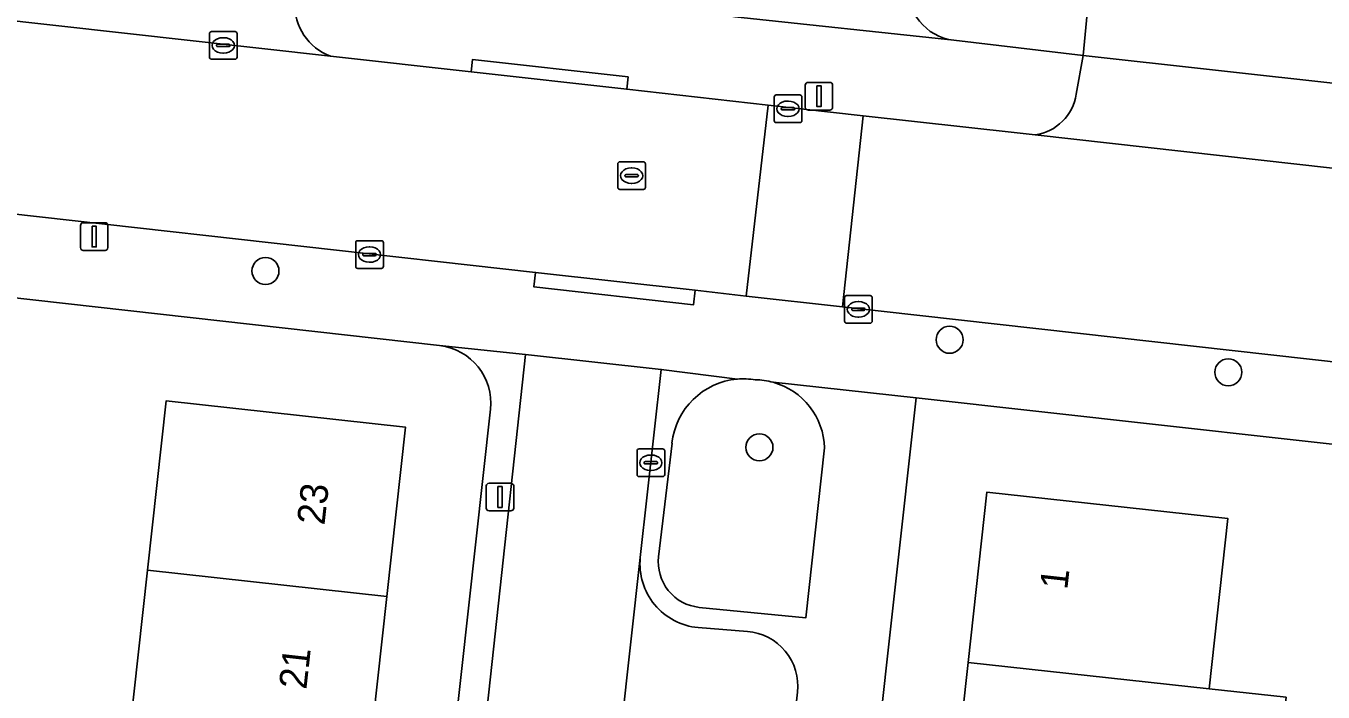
# Model space of a CAD drawing. Extents: x 161928 to 163071, y 386474 to 387428.
# Drawn here: x 162296.6 to 162343.49, y 386543.34 to 386567.43 of the extents above; entities that cross this region are included whole.
import ezdxf

# ---------------------------------------------------------------- set-up
doc = ezdxf.new("R2010")
doc.units = 0
for name, color, linetype in [('IMGEO_Boom', 7, 'Continuous'), ('IMGEO_Erf', 7, 'Continuous'), ('IMGEO_Groenvoorziening', 7, 'Continuous'), ('IMGEO_Kolk', 7, 'Continuous'), ('IMGEO_Lichtmast', 7, 'Continuous'), ('IMGEO_Pand', 7, 'Continuous'), ('IMGEO_Pand_nummerreeks', 7, 'Continuous'), ('IMGEO_Parkeervlak_open', 7, 'Continuous'), ('IMGEO_Rijbaan_lokaal_open', 7, 'Continuous'), ('IMGEO_Rioolput', 7, 'Continuous'), ('IMGEO_Voetpad_open', 7, 'Continuous')]:
    doc.layers.add(name, color=color, linetype=linetype)

msp = doc.modelspace()

# ---------------------------------------------------------------- linework, layer by layer
at = {"layer": 'IMGEO_Boom'}
for centre in [(162305.258, 386558.571), (162329.992, 386556.084), (162340.067, 386554.909), (162323.117, 386552.192)]:
    msp.add_circle(centre, 0.489, dxfattribs=at)
at = {"layer": 'IMGEO_Erf'}
for points in [[(162311.555, 386555.871), (162291.26, 386558.159), (162286.489, 386515.82), (162306.939, 386513.525)], [(162346.167, 386530.546), (162346.606, 386534.5), (162349.149, 386534.217), (162349.602, 386538.39), (162347.059, 386538.673), (162347.493, 386542.584), (162347.932, 386546.538), (162350.475, 386546.255), (162351.061, 386551.501), (162328.788, 386553.987), (162324.305, 386513.558)], [(162309.167, 386515.307), (162313.394, 386553.569)]]:
    msp.add_lwpolyline(points, dxfattribs=at)
for points in [[(162310.318, 386552.929), (162309.643, 386546.797), (162308.98, 386540.783), (162308.318, 386534.77), (162307.656, 386528.756), (162306.993, 386522.742), (162306.318, 386516.612), (162297.672, 386517.564), (162298.347, 386523.695), (162299.01, 386529.709), (162299.672, 386535.723), (162300.334, 386541.736), (162300.997, 386547.75), (162301.672, 386553.881)], [(162338.718, 386537.448), (162338.057, 386531.435), (162337.397, 386525.421), (162339.694, 386525.169), (162339.033, 386519.155), (162339.588, 386519.094), (162338.944, 386513.224), (162336.093, 386513.537), (162336.062, 386513.258), (162327.344, 386514.215), (162328.019, 386520.364), (162328.679, 386526.378), (162329.34, 386532.392), (162330, 386538.405), (162330.66, 386544.419), (162331.336, 386550.572), (162340.054, 386549.615), (162339.378, 386543.462), (162342.16, 386543.157), (162341.5, 386537.143)]]:
    msp.add_lwpolyline(points, close=True, dxfattribs=at)
msp.add_arc((162311.319, 386553.797), 2.087, 353.7217, 83.5189, dxfattribs=at)
at = {"layer": 'IMGEO_Groenvoorziening'}
for points in [[(162330.146, 386566.914), (162334.821, 386566.369), (162335.103, 386569.288), (162335.817, 386575.725), (162329.341, 386576.504), (162328.512, 386568.969)], [(162319.956, 386552.346), (162319.47, 386548.238)], [(162320.943, 386546.408), (162324.789, 386546.028), (162325.473, 386552.177)]]:
    msp.add_lwpolyline(points, dxfattribs=at)
for centre, radius, start, end in [((162330.361, 386568.762), 1.861, 173.6253, 263.3534), ((162322.543, 386552.069), 2.602, 94.9667, 173.8818), ((162322.545, 386552.042), 2.629, 80.8033, 94.948), ((162322.931, 386552.059), 2.578, 74.7131, 89.2503), ((162322.937, 386552.1), 2.537, 1.7358, 74.5979), ((162321.104, 386548.045), 1.645, 173.2706, 264.3918)]:
    msp.add_arc(centre, radius, start, end, dxfattribs=at)
at = {"layer": 'IMGEO_Kolk'}
for p, q in [((162303.232, 386566.302), (162303.232, 386567.154)), ((162303.307, 386567.228), (162304.159, 386567.228)), ((162303.72, 386567.008), (162303.745, 386567.008)), ((162304.233, 386567.154), (162304.233, 386566.302)), ((162303.491, 386566.722), (162303.491, 386566.734)), ((162303.929, 386566.685), (162303.531, 386566.685)), ((162303.534, 386566.771), (162303.932, 386566.771)), ((162303.975, 386566.734), (162303.975, 386566.722)), ((162304.159, 386566.228), (162303.307, 386566.228)), ((162303.743, 386566.448), (162303.718, 386566.448)), ((162323.649, 386564.01), (162323.649, 386564.862)), ((162323.724, 386564.936), (162324.576, 386564.936)), ((162324.137, 386564.716), (162324.162, 386564.716)), ((162324.65, 386564.862), (162324.65, 386564.01)), ((162323.908, 386564.43), (162323.908, 386564.442)), ((162324.346, 386564.393), (162323.948, 386564.393)), ((162323.951, 386564.479), (162324.349, 386564.479)), ((162324.392, 386564.442), (162324.392, 386564.43)), ((162324.576, 386563.936), (162323.724, 386563.936)), ((162324.16, 386564.156), (162324.135, 386564.156)), ((162308.52, 386558.74), (162308.52, 386559.592)), ((162308.595, 386559.666), (162309.447, 386559.666)), ((162309.521, 386559.592), (162309.521, 386558.74)), ((162308.779, 386559.16), (162308.779, 386559.172)), ((162309.217, 386559.123), (162308.819, 386559.123)), ((162308.822, 386559.209), (162309.22, 386559.209)), ((162309.008, 386559.446), (162309.033, 386559.446)), ((162309.263, 386559.172), (162309.263, 386559.16)), ((162309.447, 386558.666), (162308.595, 386558.666)), ((162309.031, 386558.886), (162309.006, 386558.886)), ((162326.194, 386556.758), (162326.194, 386557.61)), ((162326.269, 386557.684), (162327.121, 386557.684)), ((162327.195, 386557.61), (162327.195, 386556.758)), ((162326.453, 386557.178), (162326.453, 386557.19)), ((162326.891, 386557.141), (162326.493, 386557.141)), ((162326.496, 386557.227), (162326.894, 386557.227)), ((162326.682, 386557.464), (162326.707, 386557.464)), ((162326.937, 386557.19), (162326.937, 386557.178)), ((162327.121, 386556.684), (162326.269, 386556.684)), ((162326.705, 386556.904), (162326.68, 386556.904)), ((162318.691, 386551.21), (162318.691, 386552.062)), ((162318.766, 386552.136), (162319.618, 386552.136)), ((162319.692, 386552.062), (162319.692, 386551.21)), ((162318.95, 386551.63), (162318.95, 386551.642)), ((162319.388, 386551.593), (162318.99, 386551.593)), ((162318.993, 386551.679), (162319.391, 386551.679)), ((162319.179, 386551.916), (162319.204, 386551.916)), ((162319.434, 386551.642), (162319.434, 386551.63)), ((162319.618, 386551.136), (162318.766, 386551.136)), ((162319.202, 386551.356), (162319.177, 386551.356))]:
    msp.add_line(p, q, dxfattribs=at)
for points in [[(162303.232, 386566.302), (162303.232, 386567.154)], [(162303.307, 386567.228), (162304.159, 386567.228)], [(162304.233, 386567.154), (162304.233, 386566.302)], [(162304.159, 386566.228), (162303.307, 386566.228)], [(162323.649, 386564.01), (162323.649, 386564.862)], [(162323.724, 386564.936), (162324.576, 386564.936)], [(162324.65, 386564.862), (162324.65, 386564.01)], [(162324.576, 386563.936), (162323.724, 386563.936)], [(162308.52, 386558.74), (162308.52, 386559.592)], [(162308.595, 386559.666), (162309.447, 386559.666)], [(162309.521, 386559.592), (162309.521, 386558.74)], [(162309.447, 386558.666), (162308.595, 386558.666)], [(162326.194, 386556.758), (162326.194, 386557.61)], [(162326.269, 386557.684), (162327.121, 386557.684)], [(162327.195, 386557.61), (162327.195, 386556.758)], [(162327.121, 386556.684), (162326.269, 386556.684)], [(162318.691, 386551.21), (162318.691, 386552.062)], [(162318.766, 386552.136), (162319.618, 386552.136)], [(162319.692, 386552.062), (162319.692, 386551.21)], [(162319.618, 386551.136), (162318.766, 386551.136)]]:
    msp.add_lwpolyline(points, dxfattribs=at)
for centre, radius, start, end in [((162303.309, 386567.152), 0.0765, 91.552, 178.448), ((162303.309, 386567.152), 0.0765, 91.552, 178.448), ((162304.157, 386567.152), 0.0765, 1.552, 88.448), ((162304.157, 386567.152), 0.0765, 1.552, 88.448), ((162303.531, 386566.731), 0.0403, 85.8775, 175.7526), ((162303.528, 386566.721), 0.0366, 178.938, 274.7102), ((162303.932, 386566.728), 0.043, 264.8664, 352.4533), ((162303.936, 386566.733), 0.0386, 1.7309, 96.639), ((162303.309, 386566.304), 0.0765, 181.552, 268.448), ((162303.309, 386566.304), 0.0765, 181.552, 268.448), ((162304.157, 386566.304), 0.0765, 271.552, 358.448), ((162304.157, 386566.304), 0.0765, 271.552, 358.448), ((162323.726, 386564.86), 0.0765, 91.552, 178.448), ((162323.726, 386564.86), 0.0765, 91.552, 178.448), ((162324.574, 386564.86), 0.0765, 1.552, 88.448), ((162324.574, 386564.86), 0.0765, 1.552, 88.448), ((162323.948, 386564.439), 0.0403, 85.8775, 175.7526), ((162323.945, 386564.429), 0.0366, 178.938, 274.7102), ((162324.349, 386564.436), 0.043, 264.8664, 352.4533), ((162324.353, 386564.441), 0.0386, 1.7309, 96.639), ((162323.726, 386564.012), 0.0765, 181.552, 268.448), ((162323.726, 386564.012), 0.0765, 181.552, 268.448), ((162324.574, 386564.012), 0.0765, 271.552, 358.448), ((162324.574, 386564.012), 0.0765, 271.552, 358.448), ((162308.597, 386559.59), 0.0765, 91.552, 178.448), ((162308.597, 386559.59), 0.0765, 91.552, 178.448), ((162309.445, 386559.59), 0.0765, 1.552, 88.448), ((162309.445, 386559.59), 0.0765, 1.552, 88.448), ((162308.819, 386559.169), 0.0403, 85.8775, 175.7526), ((162308.816, 386559.159), 0.0366, 178.938, 274.7102), ((162309.22, 386559.166), 0.043, 264.8664, 352.4533), ((162309.224, 386559.171), 0.0386, 1.7309, 96.639), ((162308.597, 386558.742), 0.0765, 181.552, 268.448), ((162308.597, 386558.742), 0.0765, 181.552, 268.448), ((162309.445, 386558.742), 0.0765, 271.552, 358.448), ((162309.445, 386558.742), 0.0765, 271.552, 358.448), ((162326.271, 386557.608), 0.0765, 91.552, 178.448), ((162326.271, 386557.608), 0.0765, 91.552, 178.448), ((162327.119, 386557.608), 0.0765, 1.552, 88.448), ((162327.119, 386557.608), 0.0765, 1.552, 88.448), ((162326.493, 386557.187), 0.0403, 85.8775, 175.7526), ((162326.49, 386557.177), 0.0366, 178.938, 274.7102), ((162326.894, 386557.184), 0.043, 264.8664, 352.4533), ((162326.898, 386557.189), 0.0386, 1.7309, 96.639), ((162326.271, 386556.76), 0.0765, 181.552, 268.448), ((162326.271, 386556.76), 0.0765, 181.552, 268.448), ((162327.119, 386556.76), 0.0765, 271.552, 358.448), ((162327.119, 386556.76), 0.0765, 271.552, 358.448), ((162318.768, 386552.06), 0.0765, 91.552, 178.448), ((162318.768, 386552.06), 0.0765, 91.552, 178.448), ((162319.616, 386552.06), 0.0765, 1.552, 88.448), ((162319.616, 386552.06), 0.0765, 1.552, 88.448), ((162318.99, 386551.639), 0.0403, 85.8775, 175.7526), ((162318.987, 386551.629), 0.0366, 178.938, 274.7102), ((162319.391, 386551.636), 0.043, 264.8664, 352.4533), ((162319.395, 386551.641), 0.0386, 1.7309, 96.639), ((162318.768, 386551.212), 0.0765, 181.552, 268.448), ((162318.768, 386551.212), 0.0765, 181.552, 268.448), ((162319.616, 386551.212), 0.0765, 271.552, 358.448), ((162319.616, 386551.212), 0.0765, 271.552, 358.448)]:
    msp.add_arc(centre, radius, start, end, dxfattribs=at)
for centre, major_axis, ratio, start_param, end_param in [((162303.719, 386566.728), (-0.387, 0.002), 0.722429, 4.712389, 7.853982), ((162303.744, 386566.728), (-0.39, 0.002), 0.717154, 1.570796, 4.712389), ((162324.136, 386564.436), (-0.387, 0.002), 0.722429, 4.712389, 7.853982), ((162324.161, 386564.436), (-0.39, 0.002), 0.717154, 1.570796, 4.712389), ((162309.007, 386559.166), (-0.387, 0.002), 0.722429, 4.712389, 7.853982), ((162309.032, 386559.166), (-0.39, 0.002), 0.717154, 1.570796, 4.712389), ((162326.681, 386557.184), (-0.387, 0.002), 0.722429, 4.712389, 7.853982), ((162326.706, 386557.184), (-0.39, 0.002), 0.717154, 1.570796, 4.712389), ((162319.178, 386551.636), (-0.387, 0.002), 0.722429, 4.712389, 7.853982), ((162319.203, 386551.636), (-0.39, 0.002), 0.717154, 1.570796, 4.712389)]:
    msp.add_ellipse(centre, major_axis=major_axis, ratio=ratio, start_param=start_param, end_param=end_param, dxfattribs=at)
at = {"layer": 'IMGEO_Lichtmast'}
for p, q in [((162324.774, 386564.492), (162324.774, 386565.292)), ((162324.774, 386565.292), (162324.774, 386564.492)), ((162324.874, 386565.392), (162325.664, 386565.392)), ((162325.664, 386565.392), (162324.874, 386565.392)), ((162325.764, 386565.292), (162325.764, 386564.492)), ((162325.764, 386564.492), (162325.764, 386565.292)), ((162325.664, 386564.392), (162324.874, 386564.392)), ((162324.874, 386564.392), (162325.664, 386564.392)), ((162298.569, 386559.417), (162298.569, 386560.217)), ((162298.569, 386560.217), (162298.569, 386559.417)), ((162298.669, 386560.317), (162299.459, 386560.317)), ((162299.459, 386560.317), (162298.669, 386560.317)), ((162299.559, 386560.217), (162299.559, 386559.417)), ((162299.559, 386559.417), (162299.559, 386560.217)), ((162299.459, 386559.317), (162298.669, 386559.317)), ((162298.669, 386559.317), (162299.459, 386559.317)), ((162313.242, 386549.997), (162313.242, 386550.797)), ((162313.242, 386550.797), (162313.242, 386549.997)), ((162313.342, 386550.897), (162314.132, 386550.897)), ((162314.132, 386550.897), (162313.342, 386550.897)), ((162314.232, 386550.797), (162314.232, 386549.997)), ((162314.232, 386549.997), (162314.232, 386550.797)), ((162314.132, 386549.897), (162313.342, 386549.897)), ((162313.342, 386549.897), (162314.132, 386549.897))]:
    msp.add_line(p, q, dxfattribs=at)
for points in [[(162325.194, 386565.267), (162325.344, 386565.267), (162325.344, 386564.517), (162325.194, 386564.517), (162325.194, 386565.267)], [(162298.989, 386560.192), (162299.139, 386560.192), (162299.139, 386559.442), (162298.989, 386559.442), (162298.989, 386560.192)], [(162313.662, 386550.772), (162313.812, 386550.772), (162313.812, 386550.022), (162313.662, 386550.022), (162313.662, 386550.772)]]:
    msp.add_lwpolyline(points, dxfattribs=at)
for centre, start, end in [((162324.874, 386565.292), 90, 180), ((162324.874, 386565.292), 90, 180), ((162325.664, 386565.292), 0, 90), ((162325.664, 386565.292), 360, 90), ((162324.874, 386564.492), 180, 270), ((162324.874, 386564.492), 180, 270), ((162325.664, 386564.492), 270, 0), ((162325.664, 386564.492), 270, 0), ((162298.669, 386560.217), 90, 180), ((162298.669, 386560.217), 90, 180), ((162299.459, 386560.217), 0, 90), ((162299.459, 386560.217), 360, 90), ((162298.669, 386559.417), 180, 270), ((162298.669, 386559.417), 180, 270), ((162299.459, 386559.417), 270, 0), ((162299.459, 386559.417), 270, 0), ((162313.342, 386550.797), 90, 180), ((162313.342, 386550.797), 90, 180), ((162314.132, 386550.797), 0, 90), ((162314.132, 386550.797), 360, 90), ((162313.342, 386549.997), 180, 270), ((162313.342, 386549.997), 180, 270), ((162314.132, 386549.997), 270, 0), ((162314.132, 386549.997), 270, 0)]:
    msp.add_arc(centre, 0.1, start, end, dxfattribs=at)
at = {"layer": 'IMGEO_Pand'}
for points in [[(162309.643, 386546.797), (162310.318, 386552.929), (162301.672, 386553.881), (162300.997, 386547.75)], [(162339.378, 386543.462), (162340.054, 386549.615), (162331.336, 386550.572), (162330.66, 386544.419)], [(162300.997, 386547.75), (162300.334, 386541.736), (162308.98, 386540.783), (162309.643, 386546.797)], [(162339.378, 386543.462), (162330.66, 386544.419), (162330, 386538.405), (162338.718, 386537.448), (162341.5, 386537.143), (162342.16, 386543.157)]]:
    msp.add_lwpolyline(points, close=True, dxfattribs=at)
at = {"layer": 'IMGEO_Parkeervlak_open'}
for points in [[(162318.81, 386548.208), (162316.031, 386523.156), (162322.175, 386522.43), (162324.493, 386543.344)], [(162322.685, 386545.534), (162320.901, 386545.676)]]:
    msp.add_lwpolyline(points, dxfattribs=at)
for centre, radius, start, end in [((162321.11, 386547.978), 2.312, 174.297, 264.8048), ((162322.525, 386543.561), 1.98, 353.7122, 85.372)]:
    msp.add_arc(centre, radius, start, end, dxfattribs=at)
at = {"layer": 'IMGEO_Rijbaan_lokaal_open'}
for points in [[(162322.638, 386557.666), (162323.428, 386564.57), (162318.317, 386565.141), (162312.692, 386565.77), (162307.612, 386566.339), (162270.245, 386570.518), (162265.483, 386571.051), (162264.757, 386564.157), (162315.022, 386558.52), (162320.789, 386557.873)], [(162322.638, 386557.666), (162326.118, 386557.275), (162326.864, 386564.186), (162323.428, 386564.57)]]:
    msp.add_lwpolyline(points, close=True, dxfattribs=at)
for points in [[(162371.239, 386559.222), (162369.315, 386559.435), (162333.087, 386563.491), (162332.431, 386563.564), (162326.864, 386564.186), (162326.118, 386557.275), (162372.575, 386552.065)], [(162318.81, 386548.208), (162319.565, 386555.013), (162314.664, 386555.554), (162310.272, 386515.144)], [(162311.983, 386512.999), (162314.866, 386512.653), (162316.031, 386523.156), (162318.81, 386548.208)]]:
    msp.add_lwpolyline(points, dxfattribs=at)
at = {"layer": 'IMGEO_Rioolput'}
for p, q in [((162317.996, 386561.593), (162317.996, 386562.445)), ((162318.071, 386562.519), (162318.923, 386562.519)), ((162318.484, 386562.299), (162318.509, 386562.299)), ((162318.997, 386562.445), (162318.997, 386561.593)), ((162318.255, 386562.013), (162318.255, 386562.025)), ((162318.693, 386561.976), (162318.295, 386561.976)), ((162318.298, 386562.062), (162318.696, 386562.062)), ((162318.739, 386562.025), (162318.739, 386562.013)), ((162318.923, 386561.519), (162318.071, 386561.519)), ((162318.507, 386561.739), (162318.482, 386561.739))]:
    msp.add_line(p, q, dxfattribs=at)
for points in [[(162317.996, 386561.593), (162317.996, 386562.445)], [(162318.071, 386562.519), (162318.923, 386562.519)], [(162318.997, 386562.445), (162318.997, 386561.593)], [(162318.923, 386561.519), (162318.071, 386561.519)]]:
    msp.add_lwpolyline(points, dxfattribs=at)
for centre, radius, start, end in [((162318.073, 386562.443), 0.0765, 91.552, 178.448), ((162318.073, 386562.443), 0.0765, 91.552, 178.448), ((162318.921, 386562.443), 0.0765, 1.552, 88.448), ((162318.921, 386562.443), 0.0765, 1.552, 88.448), ((162318.295, 386562.022), 0.0403, 85.8775, 175.7526), ((162318.292, 386562.012), 0.0366, 178.938, 274.7102), ((162318.696, 386562.019), 0.043, 264.8664, 352.4533), ((162318.7, 386562.024), 0.0386, 1.7309, 96.639), ((162318.073, 386561.595), 0.0765, 181.552, 268.448), ((162318.073, 386561.595), 0.0765, 181.552, 268.448), ((162318.921, 386561.595), 0.0765, 271.552, 358.448), ((162318.921, 386561.595), 0.0765, 271.552, 358.448)]:
    msp.add_arc(centre, radius, start, end, dxfattribs=at)
for centre, major_axis, ratio, start_param, end_param in [((162318.483, 386562.019), (-0.387, 0.002), 0.722429, 4.712389, 7.853982), ((162318.508, 386562.019), (-0.39, 0.002), 0.717154, 1.570796, 4.712389)]:
    msp.add_ellipse(centre, major_axis=major_axis, ratio=ratio, start_param=start_param, end_param=end_param, dxfattribs=at)
at = {"layer": 'IMGEO_Voetpad_open'}
for points in [[(162270.245, 386570.518), (162307.612, 386566.339)], [(162330.146, 386566.914), (162322.23, 386567.768), (162321.951, 386567.808), (162321.713, 386567.833), (162318.283, 386568.237), (162313.292, 386568.754), (162310.737, 386569.195)], [(162322.23, 386567.768), (162330.146, 386566.914)], [(162334.572, 386564.965), (162334.821, 386566.369), (162330.146, 386566.914)], [(162307.612, 386566.339), (162312.692, 386565.77), (162312.742, 386566.219), (162318.366, 386565.587), (162318.317, 386565.141), (162323.428, 386564.57), (162326.864, 386564.186), (162332.431, 386563.564), (162333.087, 386563.491)], [(162367.781, 386561.348), (162367.981, 386562.691), (162334.821, 386566.369), (162334.572, 386564.965)], [(162372.575, 386552.065), (162326.118, 386557.275), (162322.638, 386557.666), (162320.789, 386557.873), (162320.73, 386557.345), (162314.964, 386557.993), (162315.022, 386558.52), (162264.757, 386564.157)], [(162333.087, 386563.491), (162369.315, 386559.435)], [(162262.687, 386561.346), (162267.535, 386560.832), (162289.712, 386558.333), (162291.26, 386558.159), (162311.555, 386555.871), (162314.664, 386555.554), (162319.565, 386555.013), (162322.318, 386554.661)], [(162314.664, 386555.554), (162311.555, 386555.871)], [(162310.272, 386515.144), (162314.664, 386555.554)], [(162322.318, 386554.661), (162319.565, 386555.013), (162318.81, 386548.208)], [(162328.788, 386553.987), (162323.611, 386554.546)], [(162323.611, 386554.546), (162328.788, 386553.987), (162351.061, 386551.501), (162352.596, 386551.33), (162372.952, 386549.058)], [(162324.305, 386513.558), (162328.788, 386553.987)], [(162313.394, 386553.569), (162309.167, 386515.307)], [(162319.47, 386548.238), (162319.956, 386552.346)], [(162325.473, 386552.177), (162324.789, 386546.028), (162320.943, 386546.408)], [(162320.901, 386545.676), (162322.685, 386545.534)]]:
    msp.add_lwpolyline(points, dxfattribs=at)
for points in [[(162344.151, 386568.284), (162341.135, 386568.619), (162338.119, 386568.953), (162335.103, 386569.288), (162334.821, 386566.369), (162367.981, 386562.691), (162368.28, 386565.606), (162365.264, 386565.941), (162362.247, 386566.275), (162359.231, 386566.61), (162356.215, 386566.945), (162353.199, 386567.28), (162350.183, 386567.614), (162347.167, 386567.949)], [(162312.692, 386565.77), (162318.317, 386565.141), (162318.366, 386565.587), (162312.742, 386566.219)], [(162315.022, 386558.52), (162314.964, 386557.993), (162320.73, 386557.345), (162320.789, 386557.873)]]:
    msp.add_lwpolyline(points, close=True, dxfattribs=at)
for centre, radius, start, end in [((162330.361, 386568.762), 1.861, 173.6253, 263.3534), ((162308.301, 386568.206), 1.99, 177.8716, 249.7534), ((162308.301, 386568.206), 1.99, 177.8716, 249.7534), ((162332.825, 386565.24), 1.769, 278.5224, 351.0516), ((162332.825, 386565.24), 1.769, 278.5224, 351.0516), ((162311.319, 386553.797), 2.087, 353.7217, 83.5189), ((162322.543, 386552.069), 2.602, 94.9667, 173.8818), ((162322.545, 386552.042), 2.629, 80.8033, 94.948), ((162322.931, 386552.059), 2.578, 74.7131, 89.2503), ((162322.937, 386552.1), 2.537, 1.7358, 74.5979), ((162321.104, 386548.045), 1.645, 173.2706, 264.3918), ((162321.11, 386547.978), 2.312, 174.297, 264.8048), ((162322.525, 386543.561), 1.98, 353.7122, 85.372)]:
    msp.add_arc(centre, radius, start, end, dxfattribs=at)

# ---------------------------------------------------------------- texts
at = {"layer": 'IMGEO_Pand_nummerreeks'}
for s, rotation, p in [('23', 83.7147, (162307.389, 386549.357)), ('1', 83.734, (162334.246, 386547.024)), ('21', 83.7147, (162306.735, 386543.417))]:
    msp.add_text(s, height=1, rotation=rotation, dxfattribs=at).set_placement(p)

doc.saveas('drawing.dxf')
